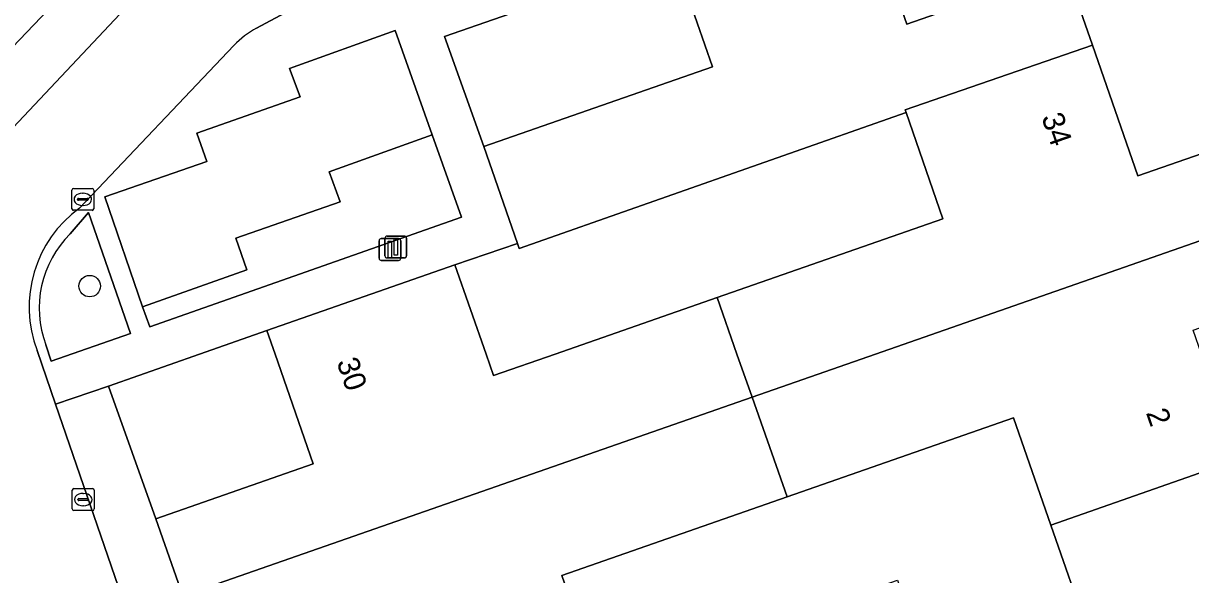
# Model space of a CAD drawing. Extents: x 158472 to 159562, y 388525 to 389606.
# Drawn here: x 158885.3 to 158938.5, y 389239.9 to 389265.1 of the extents above; entities that cross this region are included whole.
import ezdxf

# ---------------------------------------------------------------- set-up
doc = ezdxf.new("R2010")
doc.units = 0
for name, color, linetype in [('IMGEO_Boom', 7, 'Continuous'), ('IMGEO_Erf', 7, 'Continuous'), ('IMGEO_Groenvoorziening', 7, 'Continuous'), ('IMGEO_Kolk', 7, 'Continuous'), ('IMGEO_Lichtmast', 7, 'Continuous'), ('IMGEO_Pand', 7, 'Continuous'), ('IMGEO_Pand_nummerreeks', 7, 'Continuous'), ('IMGEO_Parkeervlak_open', 7, 'Continuous'), ('IMGEO_Rijbaan_lokaal_open', 7, 'Continuous'), ('IMGEO_Voetpad_open', 7, 'Continuous')]:
    doc.layers.add(name, color=color, linetype=linetype)

msp = doc.modelspace()

# ---------------------------------------------------------------- linework, layer by layer
at = {"layer": 'IMGEO_Boom'}
msp.add_circle((158888.341, 389253.094), 0.489, dxfattribs=at)
at = {"layer": 'IMGEO_Erf'}
for points in [[(158931.926, 389274.36), (158923.472, 389271.384), (158923.494, 389271.073), (158925.594, 389265.037), (158932.844, 389267.561), (158934.059, 389264.07), (158936.131, 389258.117), (158943.437, 389260.66)], [(158904.512, 389264.476), (158906.307, 389259.454), (158916.734, 389263.083), (158914.984, 389268.112)], [(158904.996, 389254.065), (158906.411, 389250), (158906.751, 389249.022), (158909.561, 389250), (158916.953, 389252.572), (158927.245, 389256.154), (158925.57, 389261), (158907.923, 389254.808), (158907.843, 389255.038)], [(158893.347, 389250), (158889.196, 389248.541), (158891.362, 389242.493), (158898.537, 389244.99), (158896.793, 389250), (158896.417, 389251.079)], [(158925.683, 389234.426), (158933.878, 389237.278), (158932.162, 389242.209), (158930.464, 389247.086), (158920.14, 389243.493), (158909.862, 389239.916), (158911.567, 389235.016), (158913.275, 389230.108), (158923.573, 389233.692), (158921.871, 389238.542), (158925.18, 389239.703), (158926.029, 389237.282), (158925.216, 389235.698)]]:
    msp.add_lwpolyline(points, close=True, dxfattribs=at)
at = {"layer": 'IMGEO_Groenvoorziening'}
msp.add_lwpolyline([(158903.962, 389259.985), (158899.255, 389258.307), (158899.755, 389256.931), (158895.005, 389255.283), (158895.506, 389253.843), (158890.747, 389252.153), (158891.079, 389251.246), (158905.297, 389256.241)], close=True, dxfattribs=at)
for points in [[(158886.338, 389250.424), (158886.583, 389249.669), (158890.203, 389250.93), (158888.287, 389256.443)], [(158888.287, 389256.443), (158887.45, 389255.477)]]:
    msp.add_lwpolyline(points, dxfattribs=at)
msp.add_arc((158890.808, 389252.089), 4.77, 134.7442, 200.4336, dxfattribs=at)
at = {"layer": 'IMGEO_Kolk'}
for p, q in [((158887.526, 389256.623), (158887.526, 389257.475)), ((158887.601, 389257.549), (158888.453, 389257.549)), ((158888.014, 389257.329), (158888.039, 389257.329)), ((158888.527, 389257.475), (158888.527, 389256.623)), ((158887.785, 389257.043), (158887.785, 389257.055)), ((158888.223, 389257.006), (158887.825, 389257.006)), ((158887.828, 389257.092), (158888.226, 389257.092)), ((158888.037, 389256.769), (158888.012, 389256.769)), ((158888.269, 389257.055), (158888.269, 389257.043)), ((158888.453, 389256.549), (158887.601, 389256.549)), ((158887.62, 389243.868), (158888.472, 389243.868)), ((158887.545, 389242.942), (158887.545, 389243.794)), ((158887.804, 389243.362), (158887.804, 389243.374)), ((158888.242, 389243.325), (158887.844, 389243.325)), ((158887.847, 389243.411), (158888.245, 389243.411)), ((158888.033, 389243.648), (158888.058, 389243.648)), ((158888.288, 389243.374), (158888.288, 389243.362)), ((158888.546, 389243.794), (158888.546, 389242.942)), ((158888.472, 389242.868), (158887.62, 389242.868)), ((158888.056, 389243.088), (158888.031, 389243.088))]:
    msp.add_line(p, q, dxfattribs=at)
for points in [[(158887.526, 389256.623), (158887.526, 389257.475)], [(158887.601, 389257.549), (158888.453, 389257.549)], [(158888.527, 389257.475), (158888.527, 389256.623)], [(158888.453, 389256.549), (158887.601, 389256.549)], [(158887.62, 389243.868), (158888.472, 389243.868)], [(158887.545, 389242.942), (158887.545, 389243.794)], [(158888.546, 389243.794), (158888.546, 389242.942)], [(158888.472, 389242.868), (158887.62, 389242.868)]]:
    msp.add_lwpolyline(points, dxfattribs=at)
for centre, radius, start, end in [((158887.603, 389257.473), 0.0765, 91.552, 178.448), ((158887.603, 389257.473), 0.0765, 91.552, 178.448), ((158888.451, 389257.473), 0.0765, 1.552, 88.448), ((158888.451, 389257.473), 0.0765, 1.552, 88.448), ((158887.603, 389256.625), 0.0765, 181.552, 268.448), ((158887.603, 389256.625), 0.0765, 181.552, 268.448), ((158887.825, 389257.052), 0.0403, 85.8775, 175.7526), ((158887.822, 389257.042), 0.0366, 178.938, 274.7102), ((158888.226, 389257.049), 0.043, 264.8664, 352.4533), ((158888.23, 389257.054), 0.0386, 1.7309, 96.639), ((158888.451, 389256.625), 0.0765, 271.552, 358.448), ((158888.451, 389256.625), 0.0765, 271.552, 358.448), ((158887.622, 389243.792), 0.0765, 91.552, 178.448), ((158887.622, 389243.792), 0.0765, 91.552, 178.448), ((158888.47, 389243.792), 0.0765, 1.552, 88.448), ((158888.47, 389243.792), 0.0765, 1.552, 88.448), ((158887.844, 389243.371), 0.0403, 85.8775, 175.7526), ((158887.841, 389243.361), 0.0366, 178.938, 274.7102), ((158888.245, 389243.368), 0.043, 264.8664, 352.4533), ((158888.249, 389243.373), 0.0386, 1.7309, 96.639), ((158887.622, 389242.944), 0.0765, 181.552, 268.448), ((158887.622, 389242.944), 0.0765, 181.552, 268.448), ((158888.47, 389242.944), 0.0765, 271.552, 358.448), ((158888.47, 389242.944), 0.0765, 271.552, 358.448)]:
    msp.add_arc(centre, radius, start, end, dxfattribs=at)
for centre, major_axis, ratio, start_param, end_param in [((158888.013, 389257.049), (-0.387, 0.002), 0.722429, 4.712389, 7.853982), ((158888.038, 389257.049), (-0.39, 0.002), 0.717154, 1.570796, 4.712389), ((158888.032, 389243.368), (-0.387, 0.002), 0.722429, 4.712389, 7.853982), ((158888.057, 389243.368), (-0.39, 0.002), 0.717154, 1.570796, 4.712389)]:
    msp.add_ellipse(centre, major_axis=major_axis, ratio=ratio, start_param=start_param, end_param=end_param, dxfattribs=at)
at = {"layer": 'IMGEO_Lichtmast'}
for p, q in [((158901.537, 389254.363), (158901.537, 389255.163)), ((158901.537, 389255.163), (158901.537, 389254.363)), ((158901.637, 389255.263), (158902.427, 389255.263)), ((158902.427, 389255.263), (158901.637, 389255.263)), ((158901.798, 389254.477), (158901.798, 389255.277)), ((158901.798, 389255.277), (158901.798, 389254.477)), ((158901.898, 389255.377), (158902.688, 389255.377)), ((158902.688, 389255.377), (158901.898, 389255.377)), ((158902.527, 389255.163), (158902.527, 389254.363)), ((158902.527, 389254.363), (158902.527, 389255.163)), ((158902.788, 389255.277), (158902.788, 389254.477)), ((158902.788, 389254.477), (158902.788, 389255.277)), ((158902.427, 389254.263), (158901.637, 389254.263)), ((158901.637, 389254.263), (158902.427, 389254.263)), ((158902.688, 389254.377), (158901.898, 389254.377)), ((158901.898, 389254.377), (158902.688, 389254.377))]:
    msp.add_line(p, q, dxfattribs=at)
for points in [[(158901.957, 389255.138), (158902.107, 389255.138), (158902.107, 389254.388), (158901.957, 389254.388), (158901.957, 389255.138)], [(158902.218, 389255.252), (158902.368, 389255.252), (158902.368, 389254.502), (158902.218, 389254.502), (158902.218, 389255.252)]]:
    msp.add_lwpolyline(points, dxfattribs=at)
for centre, start, end in [((158901.637, 389255.163), 90, 180), ((158901.637, 389255.163), 90, 180), ((158901.898, 389255.277), 90, 180), ((158901.898, 389255.277), 90, 180), ((158902.427, 389255.163), 0, 90), ((158902.427, 389255.163), 360, 90), ((158902.688, 389255.277), 0, 90), ((158902.688, 389255.277), 360, 90), ((158901.637, 389254.363), 180, 270), ((158901.637, 389254.363), 180, 270), ((158901.898, 389254.477), 180, 270), ((158901.898, 389254.477), 180, 270), ((158902.427, 389254.363), 270, 0), ((158902.427, 389254.363), 270, 0), ((158902.688, 389254.477), 270, 0), ((158902.688, 389254.477), 270, 0)]:
    msp.add_arc(centre, 0.1, start, end, dxfattribs=at)
at = {"layer": 'IMGEO_Pand'}
for points in [[(158880.516, 389283.787), (158875.981, 389278.997), (158867.965, 389286.585), (158864.615, 389283.046), (158884.825, 389263.978), (158887.423, 389266.722), (158881.83, 389272.017), (158886.082, 389276.509)], [(158934.059, 389264.07), (158932.844, 389267.561), (158925.594, 389265.037), (158923.494, 389271.073), (158914.984, 389268.112), (158916.734, 389263.083), (158906.307, 389259.454), (158907.843, 389255.038), (158907.923, 389254.808), (158925.57, 389261), (158925.52, 389261.13)], [(158934.059, 389264.07), (158925.52, 389261.13), (158925.57, 389261), (158927.245, 389256.154), (158916.953, 389252.572), (158917.854, 389250), (158918.54, 389248.04), (158924.163, 389250), (158944.66, 389257.144), (158943.437, 389260.66), (158936.131, 389258.117)], [(158940.709, 389245.193), (158939.036, 389250), (158938.655, 389251.095), (158945.889, 389253.613), (158944.66, 389257.144), (158924.163, 389250), (158918.54, 389248.04), (158920.14, 389243.493), (158930.464, 389247.086), (158932.162, 389242.209)], [(158892.582, 389238.988), (158918.54, 389248.04), (158917.854, 389250), (158916.953, 389252.572), (158909.561, 389250), (158906.751, 389249.022), (158906.411, 389250), (158904.996, 389254.065), (158896.417, 389251.079), (158896.793, 389250), (158898.537, 389244.99), (158891.362, 389242.493)], [(158911.567, 389235.016), (158909.862, 389239.916), (158920.14, 389243.493), (158918.54, 389248.04), (158892.582, 389238.988), (158893.836, 389235.383), (158901.052, 389237.894), (158903.089, 389232.043)], [(158951.296, 389238.307), (158950.066, 389241.842), (158942.76, 389239.299), (158940.709, 389245.193), (158932.162, 389242.209), (158933.878, 389237.278), (158925.683, 389234.426), (158923.573, 389233.692), (158925.16, 389229.17)]]:
    msp.add_lwpolyline(points, close=True, dxfattribs=at)
at = {"layer": 'IMGEO_Parkeervlak_open'}
msp.add_lwpolyline([(158902.606, 389263.808), (158902.272, 389264.75), (158897.458, 389263.014), (158897.931, 389261.715), (158893.222, 389260.066), (158893.682, 389258.779), (158889.038, 389257.158), (158890.747, 389252.153), (158895.506, 389253.843), (158895.005, 389255.283), (158899.755, 389256.931), (158899.255, 389258.307), (158903.962, 389259.985)], close=True, dxfattribs=at)
at = {"layer": 'IMGEO_Rijbaan_lokaal_open'}
for points in [[(158924.871, 389283.278), (158910.996, 389278.273), (158909.359, 389277.425), (158907.505, 389276.438), (158894.217, 389269.274), (158892.125, 389268.062), (158882.421, 389257.753)], [(158895.951, 389264.847), (158912.561, 389273.747), (158913.071, 389274.015), (158913.563, 389274.206), (158924.959, 389278.32), (158925.563, 389278.518), (158926.407, 389278.806)], [(158887.872, 389256.647), (158894.913, 389264.067)], [(158880.772, 389250.541), (158889.758, 389224.809), (158890.752, 389221.951), (158891, 389221.213), (158892.656, 389216.541), (158892.956, 389215.694), (158893.199, 389215.033), (158897.583, 389216.519), (158893.787, 389227.329), (158892.828, 389230.16), (158886.78, 389247.717), (158885.939, 389250.158)]]:
    msp.add_lwpolyline(points, dxfattribs=at)
for centre, radius, start, end in [((158897.933, 389261.129), 4.213, 118.0585, 135.7872), ((158891.156, 389252.136), 5.579, 126.0559, 200.7677)]:
    msp.add_arc(centre, radius, start, end, dxfattribs=at)
at = {"layer": 'IMGEO_Voetpad_open'}
for points in [[(158923.924, 389304.259), (158923.12, 389305.494), (158922.023, 389304.78), (158922.854, 389303.503), (158930.594, 389291.569), (158925.138, 389288.626), (158919.495, 389285.7), (158916.15, 389283.919), (158912.849, 389282.162), (158901.831, 389276.255), (158898.532, 389274.499), (158895.209, 389272.73), (158890.789, 389270.383), (158887.423, 389266.722), (158884.825, 389263.978), (158882.228, 389261.234), (158878.736, 389257.55), (158876.516, 389255.207), (158878.32, 389250), (158880.55, 389253.493)], [(158882.421, 389257.753), (158892.125, 389268.062), (158891.182, 389268.993), (158891.641, 389269.449), (158893.573, 389270.462), (158894.217, 389269.274), (158907.505, 389276.438), (158906.885, 389277.607), (158908.743, 389278.578), (158909.359, 389277.425), (158910.996, 389278.273), (158924.871, 389283.278)], [(158944.299, 389263.552), (158943.883, 389264.053), (158942.757, 389263.084), (158941.216, 389264.913), (158942.36, 389265.888), (158933.6, 389276.276), (158928.059, 389274.321), (158926.407, 389278.806), (158925.563, 389278.518), (158927.192, 389274.037), (158915.161, 389269.815), (158913.563, 389274.206), (158913.071, 389274.015), (158912.561, 389273.747), (158895.951, 389264.847)], [(158885.939, 389250.158), (158886.78, 389247.717), (158889.196, 389248.541), (158893.347, 389250), (158896.417, 389251.079), (158904.996, 389254.065), (158907.843, 389255.038), (158906.307, 389259.454), (158904.512, 389264.476), (158914.984, 389268.112), (158923.494, 389271.073), (158923.472, 389271.384), (158931.926, 389274.36), (158943.437, 389260.66), (158944.66, 389257.144), (158945.889, 389253.613), (158947.525, 389254.216), (158947.731, 389254.288), (158951.291, 389255.527), (158952.053, 389253.338), (158954.597, 389254.251), (158963.868, 389257.489), (159000, 389270.106)], [(158894.913, 389264.067), (158887.872, 389256.647)], [(158888.287, 389256.443), (158890.203, 389250.93), (158886.583, 389249.669), (158886.338, 389250.424)], [(158887.45, 389255.477), (158888.287, 389256.443)], [(158892.582, 389238.988), (158891.362, 389242.493), (158889.196, 389248.541), (158886.78, 389247.717), (158892.828, 389230.16)]]:
    msp.add_lwpolyline(points, dxfattribs=at)
msp.add_lwpolyline([(158903.962, 389259.985), (158905.297, 389256.241), (158891.079, 389251.246), (158890.747, 389252.153), (158889.038, 389257.158), (158893.682, 389258.779), (158893.222, 389260.066), (158897.931, 389261.715), (158897.458, 389263.014), (158902.272, 389264.75), (158902.606, 389263.808)], close=True, dxfattribs=at)
for centre, radius, start, end in [((158897.933, 389261.129), 4.213, 118.0585, 135.7872), ((158891.156, 389252.136), 5.579, 126.0559, 200.7677), ((158890.808, 389252.089), 4.77, 134.7442, 200.4336)]:
    msp.add_arc(centre, radius, start, end, dxfattribs=at)

# ---------------------------------------------------------------- texts
at = {"layer": 'IMGEO_Pand_nummerreeks'}
for s, rotation, p in [('34', 289.191, (158931.726, 389260.795)), ('30', 289.1965, (158899.587, 389249.64)), ('2', 289.1888, (158936.493, 389247.328))]:
    msp.add_text(s, height=1, rotation=rotation, dxfattribs=at).set_placement(p)

doc.saveas('drawing.dxf')
